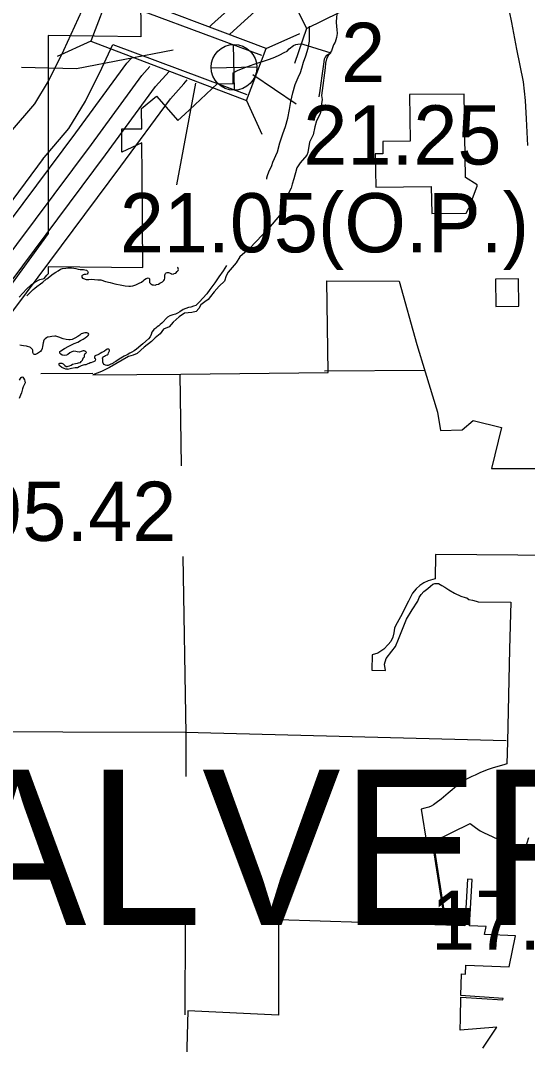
# Model space of a CAD drawing. Extents: x 369523 to 838377, y 495025 to 936819.
# Drawn here: x 647817 to 655053, y 860745 to 875364 of the extents above; entities that cross this region are included whole.
import ezdxf

# ---------------------------------------------------------------- set-up
doc = ezdxf.new("R2010")
doc.units = 0
for name, color, linetype in [('DSN_BRDG_Annotation', 7, 'Continuous'), ('DSN_DRFT_Common-Annotations', 7, 'Continuous'), ('DSN_DRFT_Junk-No-Plot', 7, 'Continuous'), ('Level 1', 7, 'Continuous'), ('Level 10', 7, 'Continuous'), ('Level 11', 7, 'Continuous'), ('Level 2', 7, 'Continuous'), ('Level 21', 7, 'Continuous'), ('Level 22', 7, 'Continuous'), ('Level 23', 7, 'Continuous')]:
    doc.layers.add(name, color=color, linetype=linetype)

msp = doc.modelspace()

# ---------------------------------------------------------------- linework, layer by layer
at = {"layer": 'DSN_BRDG_Annotation'}
msp.add_line((651134, 874593), (651750, 874174), dxfattribs=at)
at = {"layer": 'DSN_DRFT_Common-Annotations'}
for p, q in [((650871, 874369), (650856, 875020)), ((650538, 874687), (651189, 874702))]:
    msp.add_line(p, q, dxfattribs=at)
msp.add_circle((650864, 874695), 326, dxfattribs=at)
at = {"layer": 'DSN_DRFT_Junk-No-Plot'}
for p, q in [((648617, 874678), (649994, 874945)), ((647833, 874697), (648617, 874678)), ((650049, 873016), (650321, 874470))]:
    msp.add_line(p, q, dxfattribs=at)
at = {"layer": 'Level 1'}
for points in [[(647675, 873768), (648020, 874174), (648218, 874499), (648435, 874941), (648699, 875513), (648795, 875787)], [(648795, 875787), (651258, 874867)], [(648132, 873379), (648508, 873821), (648745, 874210), (648977, 874683), (649133, 875021)], [(649133, 875021), (651046, 874306)], [(646557, 871264), (647712, 872810), (648145, 873395)]]:
    msp.add_lwpolyline(points, dxfattribs=at)
at = {"layer": 'Level 10'}
for points in [[(652335, 875485), (652329, 875410), (652320, 875340), (652325, 875276), (652333, 875234), (652334, 875176), (652325, 875122), (652306, 875053), (652285, 875017), (652269, 874973), (652254, 874932), (652240, 874910), (652229, 874888), (652215, 874882), (652205, 874875), (652181, 874857), (652163, 874841), (652150, 874812), (652143, 874742), (652117, 874575), (652091, 874365), (652076, 874273)], [(651333, 873099), (651334, 873119), (651340, 873153), (651363, 873201), (651404, 873292), (651419, 873342), (651483, 873488), (651519, 873618), (651563, 873745), (651599, 873852), (651631, 873971), (651655, 874091), (651675, 874206), (651702, 874329), (651738, 874451), (651780, 874548), (651811, 874621), (651830, 874681), (651855, 874768), (651889, 874860), (651924, 874967), (651933, 875023), (651940, 875070), (651942, 875196), (651943, 875282)], [(650759, 871865), (650707, 871792), (650648, 871703), (650588, 871620), (650521, 871523), (650474, 871462), (650421, 871401), (650370, 871346), (650347, 871322), (650319, 871295), (650287, 871285), (650249, 871272), (650215, 871266), (650140, 871237), (650092, 871206), (650059, 871185), (650027, 871173), (649989, 871160), (649949, 871147), (649914, 871127), (649833, 871042)], [(649875, 871697), (649877, 871713), (649877, 871729), (649880, 871744), (649884, 871752), (649894, 871762), (649910, 871766), (649930, 871768), (649942, 871763), (649954, 871757), (649972, 871747), (649978, 871741), (650004, 871747), (650012, 871750), (650036, 871756), (650054, 871780), (650069, 871793), (650071, 871811), (650067, 871823), (650063, 871835), (650059, 871844)], [(647909, 871432), (647916, 871441), (647950, 871475), (647979, 871506), (647997, 871524), (648023, 871544), (648050, 871565), (648100, 871602), (648135, 871630), (648183, 871669), (648194, 871677), (648214, 871692), (648242, 871712), (648283, 871747), (648323, 871771), (648355, 871790), (648388, 871813), (648416, 871823), (648464, 871828), (648494, 871834), (648506, 871834), (648546, 871833), (648580, 871828), (648608, 871824), (648640, 871814), (648666, 871811), (648702, 871809), (648716, 871808), (648734, 871806), (648758, 871800), (648774, 871784), (648783, 871767), (648779, 871756), (648767, 871744), (648749, 871738), (648737, 871736), (648725, 871736), (648713, 871735), (648705, 871729), (648699, 871725), (648694, 871717), (648692, 871705), (648694, 871697), (648702, 871687), (648716, 871681), (648754, 871666), (648790, 871664), (648830, 871669), (648872, 871666), (648920, 871663), (648964, 871659), (649029, 871636), (649097, 871621), (649163, 871602), (649265, 871586), (649309, 871576), (649361, 871569), (649387, 871570), (649421, 871576), (649465, 871591), (649511, 871612), (649542, 871626), (649576, 871655), (649588, 871665), (649612, 871679), (649623, 871687), (649637, 871690), (649647, 871686), (649658, 871676), (649660, 871654), (649660, 871634), (649660, 871622), (649667, 871612), (649675, 871606), (649689, 871596), (649695, 871592), (649717, 871589), (649739, 871587), (649759, 871593), (649785, 871600), (649806, 871612), (649842, 871631), (649848, 871639), (649862, 871653), (649870, 871667), (649877, 871683), (649875, 871697)], [(649833, 871042), (649812, 871023), (649792, 871003), (649768, 870988), (649749, 870972), (649719, 870950), (649709, 870939), (649690, 870913), (649682, 870879), (649669, 870846), (649644, 870820), (649563, 870748), (649533, 870722), (649474, 870673), (649441, 870648), (649405, 870628), (649379, 870613), (649340, 870592), (649298, 870572), (649247, 870543), (649211, 870520), (649176, 870497), (649150, 870479), (649140, 870473), (649120, 870464), (649104, 870456), (649085, 870446), (649069, 870437), (649051, 870437), (649031, 870443), (649010, 870454), (648996, 870470), (648992, 870486), (648990, 870500), (648991, 870514), (648991, 870528), (648989, 870540), (648989, 870548), (648991, 870550), (648999, 870562), (649016, 870573), (649030, 870581), (649054, 870591), (649068, 870598), (649075, 870620), (649081, 870636), (649085, 870646), (649089, 870658), (649083, 870668), (649079, 870672), (649069, 870670), (649053, 870670), (649041, 870663), (649017, 870645), (648987, 870628), (648979, 870624), (648952, 870610), (648938, 870601), (648920, 870591), (648904, 870587), (648880, 870576), (648876, 870572), (648871, 870558), (648873, 870544), (648883, 870536), (648889, 870518), (648884, 870508), (648876, 870498), (648870, 870494), (648860, 870492), (648844, 870488), (648820, 870477), (648810, 870475), (648796, 870469), (648776, 870460), (648769, 870456), (648751, 870448), (648731, 870446), (648709, 870441), (648685, 870433), (648655, 870420), (648628, 870406), (648596, 870403), (648544, 870394), (648508, 870386), (648486, 870383), (648486, 870385), (648466, 870385), (648438, 870396), (648408, 870408), (648385, 870428), (648371, 870441), (648367, 870453), (648367, 870459), (648371, 870465), (648377, 870470), (648381, 870472), (648391, 870472), (648409, 870470), (648425, 870460), (648445, 870441)], [(648445, 870441), (648451, 870439), (648469, 870425), (648481, 870423), (648495, 870428), (648517, 870434), (648541, 870444), (648559, 870457), (648600, 870469), (648628, 870474), (648646, 870478), (648662, 870480), (648672, 870483), (648682, 870497), (648700, 870515), (648705, 870531), (648715, 870554), (648731, 870564), (648732, 870588), (648734, 870602), (648742, 870610), (648748, 870614), (648756, 870618), (648758, 870622), (648756, 870630), (648749, 870638), (648743, 870640), (648735, 870644), (648727, 870646), (648709, 870646), (648699, 870641), (648685, 870639), (648658, 870631), (648624, 870632), (648605, 870638), (648571, 870641), (648542, 870631), (648522, 870618), (648494, 870596), (648474, 870585), (648447, 870581), (648410, 870588), (648392, 870598), (648378, 870614), (648380, 870636), (648393, 870648), (648443, 870679), (648508, 870716), (648581, 870752), (648637, 870773), (648675, 870793), (648710, 870814), (648740, 870832), (648764, 870853), (648771, 870857), (648783, 870867), (648793, 870883), (648785, 870893), (648779, 870899), (648763, 870903), (648737, 870903), (648685, 870890), (648663, 870871), (648636, 870853), (648592, 870828), (648556, 870811), (648527, 870805), (648505, 870804), (648467, 870808), (648424, 870821), (648366, 870842), (648350, 870848), (648322, 870855), (648308, 870857), (648264, 870854), (648240, 870848), (648210, 870843), (648200, 870841), (648190, 870833), (648171, 870819), (648151, 870798), (648147, 870786), (648143, 870774), (648138, 870760), (648133, 870708), (648125, 870680), (648115, 870655), (648112, 870651), (648102, 870639), (648090, 870629), (648076, 870621), (648060, 870612), (648029, 870596), (648011, 870597), (648002, 870605), (647994, 870625), (647994, 870645), (647992, 870659), (647989, 870665), (647979, 870677), (647969, 870687)], [(647969, 870687), (647961, 870693), (647951, 870701), (647917, 870708), (647901, 870714), (647861, 870719), (647832, 870725), (647808, 870730)], [(647801, 870229), (647817, 870252), (647827, 870268), (647834, 870274), (647842, 870276), (647850, 870270), (647859, 870258), (647873, 870234), (647879, 870217), (647882, 870189), (647872, 870170), (647853, 870136), (647843, 870106), (647830, 870047), (647817, 870013), (647800, 869969)]]:
    msp.add_lwpolyline(points, dxfattribs=at)
at = {"layer": 'Level 11'}
msp.add_lwpolyline([(655056, 873578), (655040, 873958), (655025, 874220), (654994, 874488), (654902, 874952), (654830, 875337), (654765, 875662), (654726, 876001), (654701, 876308), (654694, 876410), (654685, 876591), (654668, 876984), (654655, 877266), (654625, 877463), (654606, 877672), (654596, 877879), (654602, 878114), (654647, 878362), (654756, 878695), (654897, 878968), (655179, 879594)], dxfattribs=at)
at = {"layer": 'Level 2'}
for points in [[(649529, 875770), (649536, 875132), (648210, 875147), (648214, 872325), (646981, 870627)], [(650851, 874616), (650915, 874651), (650997, 874684), (651154, 874739), (651371, 874813), (651445, 874839), (651518, 874873), (651581, 874906), (651621, 874926), (651652, 874958), (651715, 875005), (651747, 875020), (651775, 875026), (651810, 875028), (651845, 875024), (652244, 874904), (652211, 874869), (652185, 874816), (652172, 874753), (652163, 874688), (652123, 874364), (652114, 874292), (652123, 874235), (652112, 874176), (652107, 874107), (652092, 874030), (652043, 873932), (652018, 873845), (651992, 873730), (651943, 873628), (651918, 873477), (651902, 873441), (651808, 873331), (651759, 873261), (651741, 873190), (651733, 873154), (651718, 873103), (651695, 873026), (651680, 872972), (651626, 872870), (651587, 872777), (651549, 872652), (651515, 872580), (651357, 872393), (651089, 872113), (650949, 871988), (650894, 871906), (650779, 871772), (650751, 871717), (650727, 871642), (650651, 871571), (650581, 871492), (650529, 871425), (650493, 871382), (650450, 871349), (650392, 871303), (650362, 871251), (650322, 871208), (650261, 871196), (650158, 871184), (650080, 871132), (649996, 871056), (649939, 870992), (649859, 870959), (649811, 870892), (649741, 870834), (649686, 870779), (649582, 870700), (649482, 870612), (649427, 870588), (649360, 870569), (649089, 870411), (648971, 870353), (648849, 870304), (650104, 870316), (652209, 870337), (652189, 871646), (653219, 871643), (653472, 870737), (653590, 870350), (653768, 869771), (653813, 869509), (654119, 869519), (654276, 869654), (654680, 869553), (654538, 868970), (655506, 868970)], [(647798, 871416), (647902, 871530), (647970, 871591), (648022, 871629), (648093, 871665), (648155, 871680), (648195, 871728), (648215, 871750), (648215, 871851), (649565, 871838), (649554, 873158), (649550, 873618), (649261, 873486), (649261, 873819), (649548, 873816), (649545, 874109), (649756, 874281), (650063, 873938), (650162, 874028), (650304, 874161), (650627, 874463), (650851, 874460), (650851, 874616)], [(655505, 867725), (653738, 867738), (653735, 867391), (653637, 867363), (653575, 867335), (653515, 867296), (653462, 867249), (653413, 867186), (653376, 867120)], [(653376, 867120), (653355, 867076), (653240, 866850), (653171, 866721), (653154, 866691), (653143, 866621), (653131, 866561), (653100, 866500), (653064, 866454), (653002, 866387), (652919, 866332), (652835, 866307), (652833, 866088), (653025, 866085), (653012, 866177), (653034, 866258), (653116, 866361), (653167, 866429), (653214, 866533), (653260, 866650), (653327, 866816), (653406, 866952), (653486, 867075), (653506, 867127), (653536, 867171), (653574, 867213), (653632, 867257), (653669, 867288), (653704, 867318), (653732, 867326), (653759, 867328), (653783, 867324), (653830, 867300), (653873, 867275), (653928, 867234), (654009, 867190), (654103, 867147), (654164, 867128), (654187, 867120), (654215, 867098), (654268, 867088), (654319, 867076), (654348, 867065), (654814, 867061), (654798, 866391), (654766, 865068), (654759, 864750), (654731, 864741), (654549, 864689), (654492, 864671), (654381, 864629), (654304, 864591), (654257, 864569), (654202, 864544), (654148, 864514), (654122, 864497), (654070, 864456), (653919, 864332), (653821, 864249), (653747, 864193), (653710, 864167), (653678, 864149), (653647, 864134), (653586, 864118), (653537, 864106), (653617, 863599), (653690, 863635), (653878, 862449), (651500, 862524), (651500, 862754), (651490, 862738), (651475, 862717), (651460, 862697), (651428, 862663), (651394, 862633), (651370, 862613), (651333, 862586), (651301, 862564), (651274, 862547), (651257, 862539), (651240, 862532), (651500, 862524), (651498, 861166), (650204, 861224), (650167, 859823)], [(654417, 860692), (654617, 860994), (654092, 860950), (654095, 861123), (654100, 861423), (654701, 861381), (654705, 861401), (654101, 861443), (654111, 861755), (654170, 861749), (654172, 861879), (654791, 861852), (654881, 862297), (654441, 862316), (654464, 862431), (654226, 862439), (654261, 863102), (654195, 863107), (654160, 862441), (653898, 862449), (653709, 863644), (654235, 863901), (654310, 863842), (654379, 863796), (654426, 863771), (654693, 863647), (654768, 863609), (654853, 863555), (654979, 863473), (654988, 863498), (654998, 863526), (655013, 863554), (655048, 863625), (655072, 863702)]]:
    msp.add_lwpolyline(points, dxfattribs=at)
for points in [[(654147, 874313), (653370, 874305), (653380, 873639), (652986, 873635), (652989, 873460), (652879, 873459), (652886, 872984), (653677, 872992), (653689, 872606), (654179, 872611), (654258, 872765), (654253, 872786), (654333, 872999), (654333, 873018), (654166, 873123)], [(654602, 871282), (654930, 871285), (654924, 871676), (654596, 871673)]]:
    msp.add_lwpolyline(points, close=True, dxfattribs=at)
at = {"layer": 'Level 21'}
for p, q in [((651898, 875248), (651728, 874748)), ((648821, 875066), (648340, 874849)), ((651324, 874964), (651805, 875180)), ((651043, 874223), (651260, 873742))]:
    msp.add_line(p, q, dxfattribs=at)
for points in [[(652609, 875598), (651559, 877729), (650848, 877379), (651898, 875248)], [(651324, 874964), (649102, 875806), (648821, 875066), (651043, 874223)]]:
    msp.add_lwpolyline(points, close=True, dxfattribs=at)
at = {"layer": 'Level 22'}
for points in [[(648849, 870323), (648109, 870317)], [(650090, 870316), (650112, 869008)], [(653587, 870367), (652154, 870358)], [(650134, 867714), (650177, 865181), (650175, 864573)], [(654748, 865080), (650165, 865197), (644922, 865215)], [(650168, 862452), (650164, 861168)]]:
    msp.add_lwpolyline(points, dxfattribs=at)
at = {"layer": 'Level 23'}
for points in [[(650508, 875268), (650542, 875301), (651144, 875845), (651520, 876131), (654068, 877998), (654259, 878133)], [(650805, 875168), (651319, 875633), (651685, 875911), (654046, 877641)], [(646738, 871255), (648607, 873759), (649335, 874753), (649397, 874820)], [(646962, 871095), (648828, 873595), (649549, 874578), (649665, 874706)], [(647163, 870947), (649029, 873446), (649742, 874420), (649939, 874636), (649942, 874640)], [(647386, 870785), (649250, 873283), (649956, 874246), (650148, 874457), (650195, 874516)]]:
    msp.add_lwpolyline(points, dxfattribs=at)

# ---------------------------------------------------------------- texts
at = {"layer": 'DSN_BRDG_Annotation'}
msp.add_text('21.25', height=844.8, dxfattribs=at).set_placement((651854, 873307))
at = {"layer": 'DSN_DRFT_Common-Annotations'}
msp.add_text('MALVERN', height=2217.6, dxfattribs=at).set_placement((644311, 862449))
at = {"layer": 'DSN_DRFT_Junk-No-Plot'}
for s, p in [('21.05(O.P.)', (649235, 872054)), ('95.42', (647214, 867935)), ('17.23', (653676, 862098))]:
    msp.add_text(s, height=844.8, dxfattribs=at).set_placement(p)
at = {"layer": 'Level 21'}
msp.add_text('2', height=845, dxfattribs=at).set_placement((652393, 874486))

doc.saveas('drawing.dxf')
